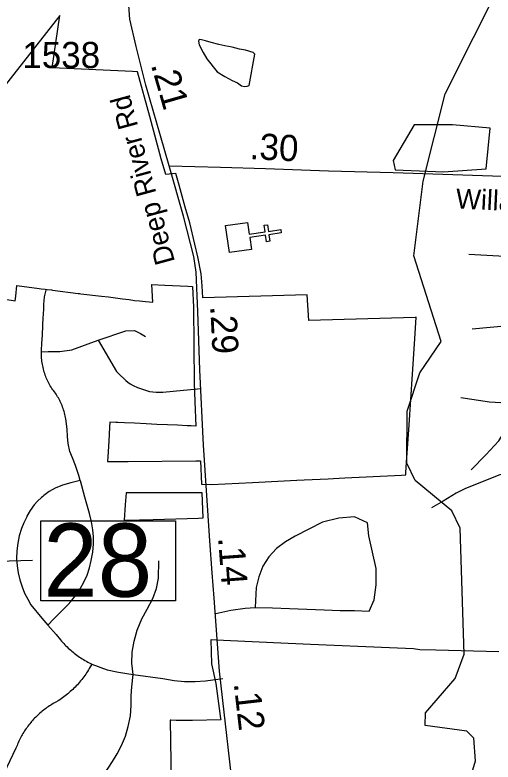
# Model space of a CAD drawing. Extents: x 1662474 to 1856135, y 779280 to 917889.
# Drawn here: x 1710835 to 1713121, y 823002 to 826572 of the extents above; entities that cross this region are included whole.
import ezdxf

# ---------------------------------------------------------------- set-up
doc = ezdxf.new("R2010")
doc.units = 0
for name, color, linetype in [('Exist Boundary Political City Limit New Hole', 7, 'Continuous'), ('Exist Cultural Church CELL', 7, 'Continuous'), ('Exist Hydrographic Misc Water Feature', 7, 'Continuous'), ('Exist Hydrographic Pond Under 1500 Sq Ft', 7, 'Continuous'), ('Exist Road Non-System Type 51', 7, 'Continuous'), ('Exist Road Primary NC Structure Standard Bridge Number Label', 7, 'Continuous'), ('Exist Road Secondary Mileage Hundredths English Label', 7, 'Continuous'), ('Exist Road Secondary Mileage Tenths English Label', 7, 'Continuous'), ('Exist Road Secondary Type 51 Attributed', 7, 'Continuous'), ('Exist Road Secondary Type 51 Label', 7, 'Continuous'), ('Exist Road Secondary Type 51 Number Label', 7, 'Continuous'), ('Map Preparation Boundary City Limit Buffer Line', 7, 'Continuous')]:
    doc.layers.add(name, color=color, linetype=linetype)

msp = doc.modelspace()

# ---------------------------------------------------------------- linework, layer by layer
at = {"layer": 'Exist Boundary Political City Limit New Hole'}
for points in [[(1712746.6, 825025.2), (1712753.4, 825127.4), (1712747.9, 825127.2), (1712240, 825111.9), (1712232.1, 825234.7), (1711733.6, 825220.5), (1711730, 825277.1), (1711726.1, 825335.8), (1711708.6, 825417), (1711694.8, 825476.2), (1711671, 825578.1), (1711649.2, 825654.4), (1711619.5, 825758.2), (1711603.6, 825814), (1711555.6, 825810.1), (1711534.8, 825883.9), (1711480.1, 826086.9), (1711421.1, 826301), (1711396.9, 826302.1), (1711013, 826318.8), (1711049.8, 826569.4), (1710336.2, 825662.4)], [(1712807.9, 825825.9), (1712883.9, 825823.2), (1713087.4, 825836.5), (1713106.9, 826031.4), (1712926.9, 826047.6), (1712840.9, 826047.5), (1712814.2, 826047.5), (1712743.4, 826047.5), (1712643.8, 825877.2), (1712653.4, 825832.2), (1712807.9, 825825.9)], [(1710647, 825237.2), (1710836.6, 825205.9), (1710838.6, 825228.1), (1710843.4, 825279.1), (1710950.9, 825265.6), (1710960.4, 825264.2), (1710979, 825262), (1710988.9, 825260.8), (1711010.4, 825258.2), (1711014.6, 825257.7), (1711136.9, 825241.7), (1711143.4, 825240.9), (1711150.1, 825240.1), (1711248, 825228.6), (1711282.2, 825224.5), (1711349.6, 825215.8), (1711380.4, 825212.1), (1711406.4, 825208.4), (1711430.4, 825206.2), (1711458.4, 825202.6), (1711494.4, 825200.2), (1711488.9, 825284), (1711551.8, 825281.1), (1711661.2, 825276.2), (1711683.2, 825275.2), (1711688.1, 825176.5), (1711691.1, 824812.2), (1711694.4, 824724.5), (1711700.4, 824607.7), (1711678.1, 824608.5), (1711659.1, 824609.2), (1711611.4, 824611.4), (1711563.9, 824613.8), (1711513.9, 824616), (1711462.4, 824618.4), (1711406.4, 824621.1), (1711358.6, 824622.9), (1711326.4, 824624.6), (1711317.5, 824624.9), (1711289.1, 824626.2), (1711287.6, 824602), (1711283.4, 824534.9), (1711278.6, 824461.2), (1711277.1, 824438.2), (1711377, 824438.1), (1711700.1, 824440.9), (1711722.1, 824441), (1711727.5, 824329.9), (1711774.1, 824327.8), (1711970.5, 824338), (1712183.4, 824349.1), (1712217.1, 824350.8), (1712255.9, 824352.7), (1712332.2, 824356.4), (1712357.8, 824357.7), (1712411.9, 824360.4), (1712515, 824365.5), (1712683.1, 824373.7), (1712702.1, 824374.4), (1712703.2, 824374.4), (1712704, 824385.9), (1712707.1, 824432.9), (1712719.1, 824613.9), (1712735.4, 824856.4), (1712744.9, 825000), (1712746.6, 825025.2)], [(1711735.1, 824168.8), (1711729.4, 824289.2), (1711707.4, 824289.2), (1711366.1, 824288.7), (1711362.6, 824231.7), (1711356.8, 824158.5), (1711364.4, 824157.4), (1711495.5, 824161.4), (1711713, 824168.1), (1711735.1, 824168.8)], [(1713149.2, 823528.9), (1712848, 823536.8), (1712771.4, 823538.8), (1712740.6, 823542.6), (1712625.9, 823547.6), (1712248.5, 823564.4), (1712071.6, 823572.4), (1711832.2, 823583), (1711773.4, 823586.1), (1711771.2, 823586.2), (1711774.8, 823470.9), (1711794.8, 823377.2), (1711818.4, 823210.8), (1711819.2, 823204.4), (1711683.8, 823200.4), (1711605.2, 823200.2), (1711579.9, 823201.9), (1711577.6, 823202), (1711581.9, 822905)]]:
    msp.add_lwpolyline(points, dxfattribs=at)
at = {"layer": 'Exist Cultural Church CELL'}
msp.add_lwpolyline([(1711947.2, 825581), (1711955.5, 825524.7), (1712030.9, 825535.8), (1712026.3, 825567.4), (1712042.1, 825569.7), (1712046.7, 825538.1), (1712106.2, 825546.8), (1712108.5, 825530.9), (1712049, 825522.2), (1712053.6, 825490.5), (1712037.8, 825488.2), (1712033.2, 825519.9), (1711957.9, 825508.9), (1711966.1, 825451.8), (1711860.8, 825436.4), (1711841.9, 825565.6)], close=True, dxfattribs=at)
at = {"layer": 'Exist Hydrographic Misc Water Feature'}
for points in [[(1712950.3, 822718.3), (1713036.3, 823008.7), (1713029.3, 823117.2), (1712996.3, 823150.7), (1712796.3, 823177.7), (1712797.3, 823236.8), (1712940.2, 823401.3), (1712983.3, 823518.6), (1712963.3, 824119.7), (1712923.3, 824202.5), (1712749.2, 824347.3), (1712708.3, 824430.2), (1712710.2, 824679.5), (1712770.2, 824862.1), (1712872.2, 825011.1), (1712742.2, 825420.7), (1712787.2, 825777.6), (1712891.2, 826195.6), (1713163.2, 826735)], [(1713390.4, 824433.1), (1713316.4, 824415.3), (1713254.2, 824400.1), (1713200.1, 824386.4), (1713154.1, 824374.3), (1713029.6, 824325.1), (1712985.4, 824307.1), (1712945.3, 824287.4), (1712883, 824249.3), (1712826.4, 824216.8)]]:
    msp.add_lwpolyline(points, dxfattribs=at)
at = {"layer": 'Exist Hydrographic Pond Under 1500 Sq Ft'}
msp.add_lwpolyline([(1711982.3, 826385.5), (1711973.4, 826392.2), (1711937.8, 826404.4), (1711908.6, 826409.3), (1711873.2, 826417.8), (1711837.9, 826424.4), (1711809.9, 826430.7), (1711772.9, 826440), (1711746.2, 826447.9), (1711726.5, 826454), (1711716.5, 826454.2), (1711712.4, 826446.1), (1711716.1, 826430), (1711735.1, 826393.3), (1711752.9, 826362.1), (1711801.9, 826300.9), (1711838.7, 826278.6), (1711874.3, 826259.7), (1711898.8, 826247.4), (1711918.9, 826234.1), (1711933.3, 826230.7), (1711944.5, 826231.8), (1711955, 826235.8), (1711982.3, 826385.5)], dxfattribs=at)
at = {"layer": 'Exist Road Non-System Type 51'}
msp.add_line((1713004.6, 825429.4), (1713781.4, 825386.9), dxfattribs=at)
for points in [[(1710961.4, 824963.2), (1710961.6, 824970.1), (1710963.5, 825001.6), (1710965.9, 825043.4), (1710968, 825086.4), (1710970.6, 825129.7), (1710970.9, 825136.5), (1710972.5, 825173.5), (1710973.5, 825195), (1710974, 825200.8), (1710974.6, 825206.9), (1710975.1, 825212.6), (1710975.9, 825218.9), (1710976.9, 825225.4), (1710978, 825231.8), (1710979.2, 825238.1), (1710980.9, 825244.4), (1710982.4, 825250.7), (1710984.2, 825256.9)], [(1713021.2, 825072.4), (1713279.4, 825096.9), (1713346.1, 825094.2), (1713418.6, 825077.2), (1713479, 825038.9), (1713531.1, 824990.2), (1713558.8, 824951.4), (1713576.1, 824918.7), (1713614.4, 824824.9)], [(1711233.6, 825018.4), (1711364.6, 825062.4), (1711405.8, 825064.9), (1711435.1, 825050.7), (1711459.4, 825035.2)], [(1710961.4, 824963.2), (1710994.5, 824963.5), (1711048.9, 824964), (1711107.1, 824972.7), (1711233.6, 825018.4)], [(1711233.6, 825018.4), (1711320, 824869), (1711340.1, 824848.9), (1711355.4, 824834.7), (1711365.1, 824825.4), (1711374.2, 824817.1), (1711385.4, 824809.4), (1711399.5, 824801.4), (1711421.5, 824791.9), (1711448.9, 824782.9), (1711479, 824772.7), (1711510.2, 824769.6), (1711541.5, 824770.1), (1711724.1, 824786.6)], [(1711147.2, 824348.4), (1711140.4, 824372.2), (1711124.4, 824418.9), (1711110.8, 824455.4), (1711098.1, 824486.4), (1711089, 824525.2), (1711086.6, 824557.2), (1711084.5, 824593.7), (1711078, 824641.8), (1711076.6, 824648.9), (1711075.4, 824656.2), (1711073.8, 824663.2), (1711071.9, 824670.6), (1711069.9, 824677.7), (1711067.8, 824684.8), (1711065.4, 824691.6), (1711062.8, 824698.7), (1711060.1, 824705.5), (1711057.2, 824712.1), (1711054.6, 824718.4), (1711051.8, 824724.4), (1711048.9, 824730.4), (1711045.6, 824736.5), (1711042.5, 824742.2), (1711039.1, 824748.2), (1711035.8, 824753.9), (1711032, 824759.6), (1711028.1, 824765.1), (1711024.1, 824770.6), (1711020.2, 824775.6), (1711016, 824781.6), (1711011.9, 824787.7), (1711007.9, 824794), (1711003.9, 824800.2), (1711000.2, 824806.9), (1710996.6, 824813.4), (1710993.4, 824819.4), (1710990.4, 824825.8), (1710987.4, 824832), (1710984.9, 824838.4), (1710982.1, 824844.9), (1710979.9, 824851.4), (1710977.1, 824858.5), (1710974.9, 824865.9), (1710972.8, 824873), (1710970.9, 824880.4), (1710969.1, 824887.7), (1710967.5, 824895), (1710966.1, 824902.4), (1710964.9, 824909.7), (1710963.9, 824917.1), (1710963, 824924.4), (1710962.2, 824931.8), (1710961.6, 824939.1), (1710961.4, 824946.8), (1710961.4, 824954.1), (1710961.4, 824961.4), (1710961.4, 824963.2)], [(1712966.9, 824744.1), (1713103.4, 824723.4), (1713212.9, 824716.9)], [(1713016.8, 824398.4), (1713086.6, 824470.1), (1713148.2, 824537), (1713174.2, 824577.7), (1713192.9, 824620.5), (1713206, 824666.4), (1713212.9, 824716.9)], [(1711147.2, 824348.4), (1711102.9, 824336.2), (1711062.8, 824325.5), (1711026.8, 824310.5), (1710999, 824294.8), (1710973.2, 824276.4), (1710967.5, 824271.7), (1710961.6, 824266.7), (1710943.4, 824249.4), (1710926.8, 824230.8), (1710908.1, 824205), (1710892.4, 824176.7), (1710891.1, 824174), (1710889.5, 824170.9), (1710876.9, 824144.7), (1710866.6, 824118.9), (1710855.9, 824083.8), (1710848.4, 824047.8), (1710843.6, 824011), (1710842.9, 823974.2), (1710845.1, 823940.7), (1710850.6, 823906.6), (1710858.6, 823872.4), (1710869.1, 823840.2), (1710881.4, 823809.8), (1710896.4, 823779.9), (1710911.6, 823754.1), (1710963.2, 823690.1), (1710991.9, 823657.2)], [(1710991.9, 823657.2), (1711021.5, 823687.4), (1711087.1, 823753.9), (1711103.4, 823770.9), (1711126, 823799.2), (1711146.2, 823829.7), (1711164.4, 823862.2), (1711179.6, 823896.1), (1711191.1, 823929.9), (1711200, 823964.9), (1711206.9, 824004.5), (1711210.5, 824044.7), (1711210.5, 824078.2), (1711207.9, 824111.6), (1711201.4, 824150.9), (1711190.9, 824190.4), (1711169.4, 824267.8), (1711147.8, 824345.9), (1711147.2, 824348.4)], [(1712527.9, 823723.9), (1712552.2, 823777.2), (1712561.4, 823849.1), (1712561.9, 823927.9), (1712527.6, 824082.7), (1712519.9, 824145.2), (1712458.5, 824174), (1712384.2, 824167.5), (1712305, 824148.6), (1712174.9, 824081.9), (1712128.6, 824054.6), (1712085.4, 824022.6), (1712048.4, 823983.5), (1712019.9, 823937.6), (1712000.8, 823886.9), (1711989, 823837), (1711983.5, 823741.5), (1712066.6, 823739.7), (1712147.8, 823736.8), (1712229.9, 823733.4), (1712313.4, 823729.2), (1712389.2, 823726.2), (1712458.2, 823726.2), (1712527.9, 823723.9)], [(1711399.8, 823421), (1711394, 823474.4), (1711396.1, 823527.6), (1711404.8, 823580.4), (1711418.9, 823632), (1711441.8, 823686.1), (1711467.1, 823733.6), (1711494.2, 823783.8), (1711511.4, 823831), (1711521.5, 823880.4), (1711522.6, 823964.4)], [(1711795.9, 823712.4), (1711866.4, 823727.9), (1711935.6, 823738.4), (1711983.5, 823741.5)], [(1710991.9, 823657.2), (1711031.5, 823611.9), (1711053, 823586.7), (1711058, 823580.6), (1711063, 823574.9), (1711068.2, 823568.8), (1711073.5, 823563.2), (1711079, 823557.8), (1711084.2, 823552.2), (1711089.8, 823547.2), (1711095.6, 823542), (1711101.4, 823537), (1711106.9, 823531.8), (1711113.1, 823527.1), (1711118.9, 823522.1), (1711125.2, 823517.4), (1711131.2, 823512.9), (1711137.6, 823508.4), (1711143.9, 823504.2), (1711150.1, 823499.8), (1711156.6, 823495.6), (1711163.2, 823491.6), (1711169.9, 823487.4), (1711176.6, 823483.8), (1711183.5, 823480.1), (1711190.4, 823476.4), (1711197.1, 823473), (1711202.9, 823470.1)], [(1711202.9, 823470.1), (1711190.6, 823449.1), (1711186.1, 823442.2), (1711181.9, 823435.2), (1711177.6, 823428.9), (1711173.2, 823421.9), (1711168.5, 823415.5), (1711163.9, 823409.2), (1711158.9, 823402.7), (1711154.1, 823396.6), (1711149.1, 823390.6), (1711144.4, 823384.2), (1711138.9, 823378.2), (1711133.6, 823371.9), (1711128.1, 823366.2), (1711122.9, 823360.4), (1711116.9, 823355.2), (1711111, 823349.7), (1711105.5, 823344.4), (1711099.5, 823338.9), (1711093.4, 823333.6), (1711087.1, 823328.4), (1711081.1, 823323.4), (1711074.9, 823318.7), (1711068.5, 823313.7), (1711062, 823308.9), (1711055.4, 823304.5), (1711048.9, 823300), (1711042, 823295.4), (1711030.1, 823288.5), (1711023.9, 823285.1), (1711017.9, 823281.4), (1711011.9, 823278), (1711006.1, 823274.4), (1710999.8, 823270.4), (1710994, 823266.4), (1710987.9, 823262.5), (1710982.1, 823258), (1710976.6, 823254.1), (1710970.9, 823249.9), (1710965.6, 823245.4), (1710960.1, 823241), (1710954.6, 823236.2), (1710949.4, 823231.5), (1710944.1, 823226.9), (1710939.1, 823221.9), (1710934.1, 823217.1), (1710928.9, 823211.6), (1710924.1, 823207.1), (1710919.4, 823201.6), (1710914.8, 823196.1), (1710910.2, 823190.9), (1710905.9, 823185.4), (1710901.6, 823179.9), (1710896.9, 823174.1), (1710892.6, 823168.2), (1710889, 823162.5), (1710884.2, 823156.8), (1710880.9, 823150.9), (1710876.9, 823145.2), (1710873.2, 823138.6), (1710869.6, 823132.9), (1710866.1, 823126.9), (1710862.8, 823120.5), (1710859.6, 823114.2), (1710856.4, 823107.9), (1710853.4, 823101.9), (1710850.4, 823094.8), (1710847.5, 823088.5), (1710844.9, 823082.2), (1710839.9, 823069.1), (1710652.2, 822677.8)], [(1711202.9, 823470.1), (1711276.4, 823442.9), (1711329.4, 823431.5), (1711399.8, 823421)], [(1711186.4, 822793), (1711231.2, 822887.1), (1711265.5, 822951.1), (1711280.1, 822973), (1711300.9, 823005), (1711323.1, 823042.2), (1711344.1, 823081.4), (1711363.5, 823125.5), (1711376.9, 823172.8), (1711387.6, 823223.9), (1711390.9, 823271.9), (1711391.4, 823318.2), (1711394, 823362.2), (1711399.8, 823421)], [(1711399.8, 823421), (1711542.5, 823401.9), (1711595.9, 823391.9), (1711645.6, 823387.2), (1711695.9, 823387.2), (1711745.6, 823391.1), (1711828.6, 823401.9)]]:
    msp.add_lwpolyline(points, dxfattribs=at)
at = {"layer": 'Exist Road Primary NC Structure Standard Bridge Number Label'}
msp.add_line((1708812.4, 823914.2), (1710918.3, 823967.1), dxfattribs=at)
msp.add_lwpolyline([(1710958, 824154.7), (1711602.1, 824154.7), (1711602.1, 823772.4), (1710958, 823772.4)], close=True, dxfattribs=at)
at = {"layer": 'Exist Road Secondary Type 51 Attributed'}
for points in [[(1711572.5, 825851.1), (1711530.7, 825994), (1711461, 826236.7), (1711414.9, 826421.1), (1711384.2, 826551.6), (1711378.9, 826617.6), (1711404.9, 826811.5), (1711433.5, 827059.3), (1711464.3, 827335), (1711468.5, 827404.1), (1711469.7, 827433.1), (1711468.1, 827447.7), (1711462.1, 827455.9), (1711455.3, 827460.5), (1711398.8, 827522)], [(1711869.1, 822947.8), (1711835.8, 823241), (1711813.2, 823437.3), (1711787.1, 823785.2), (1711777.7, 823906.2), (1711766.4, 824060), (1711737.2, 824515.8), (1711718.7, 824877), (1711709.4, 825155), (1711701.9, 825343.8), (1711690.6, 825417.9), (1711641.1, 825610.1), (1711572.5, 825851.1)], [(1711572.5, 825851.1), (1711817.6, 825845.6), (1712033.5, 825838.8), (1712334.5, 825827.8), (1712643.8, 825818.8), (1713118.9, 825803.1), (1713346.4, 825794.8), (1713482.4, 825789.3), (1713658.8, 825770.1), (1713769.3, 825752.9), (1713837.3, 825739.2), (1714060.8, 825695.3), (1714395.4, 825620.4), (1714679.3, 825557.3), (1714792.3, 825527.1), (1714880.1, 825489.3)]]:
    msp.add_lwpolyline(points, dxfattribs=at)
at = {"layer": 'Map Preparation Boundary City Limit Buffer Line'}
for points in [[(1712746.6, 825025.2), (1712753.4, 825127.4), (1712747.9, 825127.2), (1712240, 825111.9), (1712232.1, 825234.7), (1711733.6, 825220.5), (1711730, 825277.1), (1711726.1, 825335.8), (1711708.6, 825417), (1711694.8, 825476.2), (1711671, 825578.1), (1711649.2, 825654.4), (1711619.5, 825758.2), (1711603.6, 825814), (1711555.6, 825810.1), (1711534.8, 825883.9), (1711480.1, 826086.9), (1711421.1, 826301), (1711396.9, 826302.1), (1711013, 826318.8), (1711049.8, 826569.4), (1710336.2, 825662.4)], [(1712807.9, 825825.9), (1712883.9, 825823.2), (1713087.4, 825836.5), (1713106.9, 826031.4), (1712926.9, 826047.6), (1712840.9, 826047.5), (1712814.2, 826047.5), (1712743.4, 826047.5), (1712643.8, 825877.2), (1712653.4, 825832.2), (1712807.9, 825825.9)], [(1710647, 825237.2), (1710836.6, 825205.9), (1710838.6, 825228.1), (1710843.4, 825279.1), (1710950.9, 825265.6), (1710960.4, 825264.2), (1710979, 825262), (1710988.9, 825260.8), (1711010.4, 825258.2), (1711014.6, 825257.7), (1711136.9, 825241.7), (1711143.4, 825240.9), (1711150.1, 825240.1), (1711248, 825228.6), (1711282.2, 825224.5), (1711349.6, 825215.8), (1711380.4, 825212.1), (1711406.4, 825208.4), (1711430.4, 825206.2), (1711458.4, 825202.6), (1711494.4, 825200.2), (1711488.9, 825284), (1711551.8, 825281.1), (1711661.2, 825276.2), (1711683.2, 825275.2), (1711688.1, 825176.5), (1711691.1, 824812.2), (1711694.4, 824724.5), (1711700.4, 824607.7), (1711678.1, 824608.5), (1711659.1, 824609.2), (1711611.4, 824611.4), (1711563.9, 824613.8), (1711513.9, 824616), (1711462.4, 824618.4), (1711406.4, 824621.1), (1711358.6, 824622.9), (1711326.4, 824624.6), (1711317.5, 824624.9), (1711289.1, 824626.2), (1711287.6, 824602), (1711283.4, 824534.9), (1711278.6, 824461.2), (1711277.1, 824438.2), (1711377, 824438.1), (1711700.1, 824440.9), (1711722.1, 824441), (1711727.5, 824329.9), (1711774.1, 824327.8), (1711970.5, 824338), (1712183.4, 824349.1), (1712217.1, 824350.8), (1712255.9, 824352.7), (1712332.2, 824356.4), (1712357.8, 824357.7), (1712411.9, 824360.4), (1712515, 824365.5), (1712683.1, 824373.7), (1712702.1, 824374.4), (1712703.2, 824374.4), (1712704, 824385.9), (1712707.1, 824432.9), (1712719.1, 824613.9), (1712735.4, 824856.4), (1712744.9, 825000), (1712746.6, 825025.2)], [(1711735.1, 824168.8), (1711729.4, 824289.2), (1711707.4, 824289.2), (1711366.1, 824288.7), (1711362.6, 824231.7), (1711356.8, 824158.5), (1711364.4, 824157.4), (1711495.5, 824161.4), (1711713, 824168.1), (1711735.1, 824168.8)], [(1713149.2, 823528.9), (1712848, 823536.8), (1712771.4, 823538.8), (1712740.6, 823542.6), (1712625.9, 823547.6), (1712248.5, 823564.4), (1712071.6, 823572.4), (1711832.2, 823583), (1711773.4, 823586.1), (1711771.2, 823586.2), (1711774.8, 823470.9), (1711794.8, 823377.2), (1711818.4, 823210.8), (1711819.2, 823204.4), (1711683.8, 823200.4), (1711605.2, 823200.2), (1711579.9, 823201.9), (1711577.6, 823202), (1711581.9, 822905)]]:
    msp.add_lwpolyline(points, dxfattribs=at)

# ---------------------------------------------------------------- texts
at = {"layer": 'Exist Road Primary NC Structure Standard Bridge Number Label'}
msp.add_text('28', height=350, dxfattribs=at).set_placement((1710970.5, 823792.1))
at = {"layer": 'Exist Road Secondary Mileage Hundredths English Label'}
for s, rotation, p in [('.29', 272.9298, (1711768.4, 825181)), ('.14', 274.2205, (1711806.1, 824074.3)), ('.12', 276.5819, (1711880.7, 823377.9))]:
    msp.add_text(s, height=125, rotation=rotation, dxfattribs=at).set_placement(p)
at = {"layer": 'Exist Road Secondary Mileage Tenths English Label'}
for s, rotation, p in [('.21', 286.0236, (1711484.2, 826334.2)), ('.30', 356.9808, (1711955.3, 825884))]:
    msp.add_text(s, height=125, rotation=rotation, dxfattribs=at).set_placement(p)
at = {"layer": 'Exist Road Secondary Type 51 Label'}
for s, rotation, p in [('Deep River Rd', 105.2149, (1711600.8, 825393.3)), ('Willard Rd', 357.2776, (1712941.3, 825647.9))]:
    msp.add_text(s, height=95, rotation=rotation, dxfattribs=at).set_placement(p)
at = {"layer": 'Exist Road Secondary Type 51 Number Label'}
msp.add_text('1538', height=125, dxfattribs=at).set_placement((1710870.4, 826318.3))

doc.saveas('drawing.dxf')
